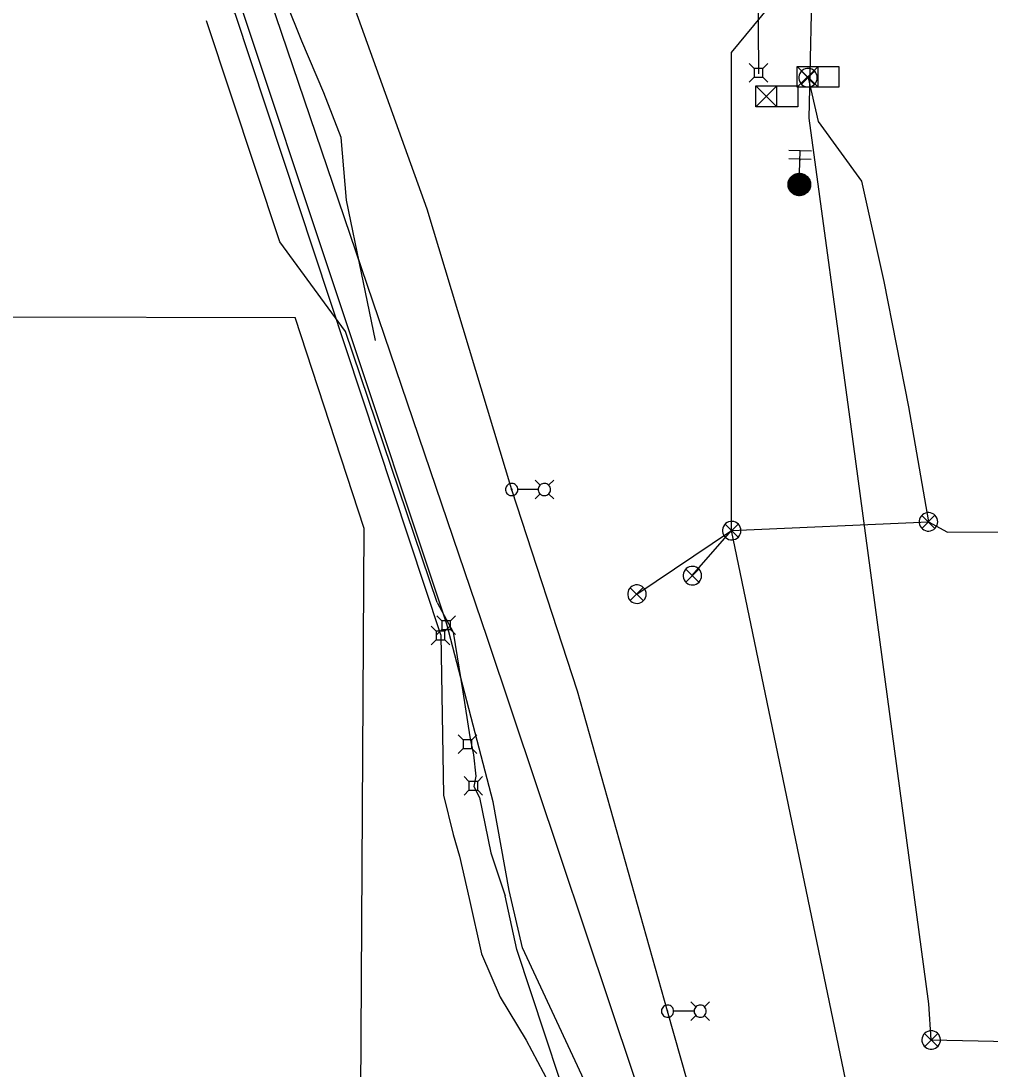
# Model space of a CAD drawing. Extents: x 596028 to 606371, y 330010 to 403088.
# Drawn here: x 602369.8 to 602714.2, y 365629.5 to 366002.1 of the extents above; entities that cross this region are included whole.
import ezdxf

# ---------------------------------------------------------------- set-up
doc = ezdxf.new("R2010")
doc.units = 0
for name, color, linetype in [('E_FTMS', 7, 'Continuous'), ('E_FTMS_Conduit', 7, 'Continuous'), ('E_LTG', 7, 'Continuous'), ('E_LTG_CID', 7, 'Continuous'), ('E_UTL_E', 7, 'Continuous'), ('E_UTL_E_UG', 7, 'Continuous'), ('E_UTL_FO_UG_QWEST', 7, 'Continuous'), ('E_UTL_G_UG', 7, 'Continuous'), ('E_UTL_T', 7, 'Continuous'), ('E_UTL_T_UG', 7, 'Continuous'), ('E_UTL_TV', 7, 'Continuous'), ('E_UTL_TV_UG', 7, 'Continuous')]:
    doc.layers.add(name, color=color, linetype=linetype)

msp = doc.modelspace()

# ---------------------------------------------------------------- linework, layer by layer
at = {"layer": 'E_FTMS'}
for p, q in [((602650.75, 365955.84), (602642.75, 365956.04)), ((602646.55, 365947.95), (602646.75, 365955.94)), ((602650.67, 365952.84), (602642.68, 365953.05)), ((602646.67, 365952.73), (602646.67, 365952.46)), ((602646.67, 365952.73), (602646.67, 365952.73)), ((602642.46, 365943.8), (602646.8, 365947.93)), ((602642.47, 365944.14), (602646.46, 365947.94)), ((602642.49, 365943.49), (602647.1, 365947.88)), ((602642.5, 365944.49), (602646.11, 365947.93)), ((602642.53, 365943.2), (602647.4, 365947.83)), ((602642.58, 365944.9), (602645.69, 365947.86)), ((602642.59, 365942.93), (602647.66, 365947.75)), ((602642.67, 365942.68), (602647.92, 365947.66)), ((602642.73, 365945.38), (602645.21, 365947.74)), ((602642.76, 365942.42), (602648.15, 365947.56)), ((602642.87, 365942.2), (602648.38, 365947.44)), ((602642.98, 365941.98), (602648.6, 365947.32)), ((602643.03, 365946), (602644.59, 365947.48)), ((602643.11, 365941.76), (602648.8, 365947.17)), ((602643.25, 365941.57), (602648.99, 365947.02)), ((602643.4, 365941.38), (602649.18, 365946.87)), ((602643.7, 365946.84), (602649.2, 365941.06)), ((602643.88, 365947), (602649.37, 365941.23)), ((602644.07, 365947.15), (602649.53, 365941.41)), ((602644.27, 365947.29), (602649.67, 365941.6)), ((602644.48, 365947.41), (602649.81, 365941.8)), ((602644.69, 365947.54), (602649.94, 365942.02)), ((602644.93, 365947.64), (602650.05, 365942.25)), ((602645.18, 365947.73), (602650.17, 365942.48)), ((602645.43, 365947.81), (602650.25, 365942.74)), ((602645.71, 365947.86), (602650.33, 365943.01)), ((602645.99, 365947.92), (602650.39, 365943.29)), ((602646.3, 365947.93), (602650.42, 365943.6)), ((602646.63, 365947.94), (602650.44, 365943.93)), ((602647, 365947.9), (602650.42, 365944.3)), ((602647.39, 365947.84), (602650.37, 365944.71)), ((602647.87, 365947.67), (602650.26, 365945.17)), ((602648.49, 365947.38), (602650, 365945.79)), ((602642.46, 365943.96), (602646.26, 365939.97)), ((602642.47, 365944.3), (602646.6, 365939.96)), ((602642.47, 365943.6), (602645.91, 365939.99)), ((602642.52, 365944.6), (602646.9, 365939.99)), ((602642.53, 365943.19), (602645.49, 365940.08)), ((602642.57, 365944.89), (602647.2, 365940.02)), ((602642.65, 365945.16), (602647.47, 365940.1)), ((602642.74, 365945.41), (602647.73, 365940.17)), ((602642.84, 365945.66), (602647.97, 365940.26)), ((602642.96, 365945.88), (602648.2, 365940.37)), ((602643.09, 365946.09), (602648.43, 365940.48)), ((602643.22, 365946.3), (602648.63, 365940.61)), ((602643.38, 365946.49), (602648.83, 365940.75)), ((602643.53, 365946.67), (602649.03, 365940.89)), ((602643.56, 365941.2), (602649.34, 365946.7)), ((602643.73, 365941.03), (602649.5, 365946.52)), ((602643.91, 365940.87), (602649.66, 365946.33)), ((602644.1, 365940.72), (602649.79, 365946.13)), ((602644.31, 365940.59), (602649.92, 365945.92)), ((602644.51, 365940.45), (602650.04, 365945.7)), ((602644.75, 365940.34), (602650.13, 365945.47)), ((602644.99, 365940.24), (602650.23, 365945.23)), ((602645.23, 365940.14), (602650.3, 365944.97)), ((602645.51, 365940.08), (602650.37, 365944.69)), ((602645.79, 365940.01), (602650.41, 365944.41)), ((602646.1, 365939.98), (602650.43, 365944.09)), ((602646.43, 365939.96), (602650.44, 365943.77)), ((602646.8, 365939.98), (602650.4, 365943.4)), ((602642.66, 365942.71), (602645.03, 365940.22)), ((602642.93, 365942.08), (602644.41, 365940.52)), ((602647.19, 365940.02), (602650.32, 365943)), ((602647.68, 365940.16), (602650.19, 365942.54)), ((602648.31, 365940.42), (602649.9, 365941.93))]:
    msp.add_line(p, q, dxfattribs=at)
for points in [[(602645.69, 365978.51), (602645.69, 365985.93)], [(602645.69, 365985.93), (602660.54, 365985.93)], [(602653.11, 365985.93), (602645.69, 365978.51)], [(602645.69, 365985.93), (602653.11, 365978.51)], [(602652.84, 365981.93), (602652.79, 365982.55), (602652.61, 365983.15), (602652.32, 365983.71), (602651.93, 365984.21), (602651.46, 365984.62), (602650.92, 365984.93), (602650.32, 365985.14), (602649.7, 365985.22), (602649.08, 365985.19), (602648.47, 365985.05), (602647.89, 365984.79), (602647.38, 365984.42), (602646.95, 365983.97), (602646.61, 365983.44), (602646.38, 365982.86), (602646.26, 365982.24), (602646.26, 365981.61), (602646.38, 365981), (602646.61, 365980.42), (602646.95, 365979.89), (602647.38, 365979.43), (602647.89, 365979.07), (602648.47, 365978.81), (602649.08, 365978.66), (602649.7, 365978.63), (602650.32, 365978.72), (602650.92, 365978.93), (602651.46, 365979.24), (602651.93, 365979.65), (602652.32, 365980.14), (602652.61, 365980.7), (602652.79, 365981.3), (602652.84, 365981.93)], [(602651.81, 365984.26), (602647.2, 365979.61)], [(602647.2, 365984.22), (602651.85, 365979.56)], [(602653.11, 365978.51), (602653.11, 365985.93)], [(602660.54, 365985.93), (602660.54, 365978.51)], [(602653.11, 365982.22), (602653.11, 365982.22)], [(602631.04, 365971.58), (602631.04, 365979.01)], [(602631.04, 365979.01), (602645.89, 365979.01)], [(602638.47, 365979.01), (602631.04, 365971.58)], [(602631.04, 365979.01), (602638.47, 365971.58)], [(602638.47, 365971.58), (602638.47, 365979.01)], [(602660.54, 365978.51), (602645.69, 365978.51)], [(602645.89, 365979.01), (602645.89, 365971.58)], [(602638.47, 365975.29), (602638.47, 365975.29)], [(602645.89, 365971.58), (602631.04, 365971.58)], [(602625.7, 365820.89), (602625.64, 365821.51), (602625.47, 365822.11), (602625.18, 365822.67), (602624.79, 365823.16), (602624.32, 365823.57), (602623.77, 365823.89), (602623.18, 365824.09), (602622.56, 365824.18), (602621.93, 365824.15), (602621.32, 365824), (602620.75, 365823.74), (602620.24, 365823.38), (602619.81, 365822.93), (602619.47, 365822.4), (602619.24, 365821.82), (602619.12, 365821.2), (602619.12, 365820.57), (602619.24, 365819.96), (602619.47, 365819.37), (602619.81, 365818.85), (602620.24, 365818.39), (602620.75, 365818.03), (602621.32, 365817.77), (602621.93, 365817.62), (602622.56, 365817.59), (602623.18, 365817.68), (602623.77, 365817.88), (602624.32, 365818.2), (602624.79, 365818.61), (602625.18, 365819.1), (602625.47, 365819.66), (602625.64, 365820.26), (602625.7, 365820.89)], [(602695.63, 365824.02), (602695.57, 365824.64), (602695.4, 365825.25), (602695.11, 365825.8), (602694.72, 365826.3), (602694.25, 365826.71), (602693.71, 365827.02), (602693.11, 365827.23), (602692.49, 365827.31), (602691.86, 365827.28), (602691.26, 365827.14), (602690.68, 365826.88), (602690.17, 365826.51), (602689.74, 365826.06), (602689.4, 365825.53), (602689.17, 365824.95), (602689.05, 365824.33), (602689.05, 365823.7), (602689.17, 365823.09), (602689.4, 365822.51), (602689.74, 365821.98), (602690.17, 365821.52), (602690.68, 365821.16), (602691.26, 365820.9), (602691.86, 365820.75), (602692.49, 365820.72), (602693.11, 365820.81), (602693.71, 365821.02), (602694.25, 365821.33), (602694.72, 365821.74), (602695.11, 365822.23), (602695.4, 365822.79), (602695.57, 365823.39), (602695.63, 365824.02)], [(602694.6, 365826.35), (602689.99, 365821.7)], [(602689.99, 365826.31), (602694.64, 365821.65)], [(602624.67, 365823.22), (602620.06, 365818.56)], [(602620.06, 365823.17), (602624.71, 365818.52)], [(602611.72, 365804.88), (602611.66, 365805.5), (602611.49, 365806.11), (602611.2, 365806.66), (602610.81, 365807.16), (602610.34, 365807.57), (602609.79, 365807.88), (602609.2, 365808.09), (602608.58, 365808.18), (602607.95, 365808.15), (602607.34, 365808), (602606.77, 365807.74), (602606.26, 365807.37), (602605.83, 365806.92), (602605.49, 365806.39), (602605.26, 365805.81), (602605.14, 365805.19), (602605.14, 365804.57), (602605.26, 365803.95), (602605.49, 365803.37), (602605.83, 365802.84), (602606.26, 365802.39), (602606.77, 365802.02), (602607.34, 365801.76), (602607.95, 365801.61), (602608.58, 365801.58), (602609.2, 365801.67), (602609.79, 365801.88), (602610.34, 365802.19), (602610.81, 365802.6), (602611.2, 365803.1), (602611.49, 365803.65), (602611.66, 365804.25), (602611.72, 365804.88)], [(602610.69, 365807.21), (602606.08, 365802.56)], [(602606.08, 365807.17), (602610.73, 365802.51)], [(602592.02, 365798.31), (602591.96, 365798.93), (602591.79, 365799.54), (602591.5, 365800.09), (602591.11, 365800.59), (602590.64, 365801), (602590.09, 365801.31), (602589.5, 365801.52), (602588.88, 365801.61), (602588.25, 365801.58), (602587.64, 365801.43), (602587.07, 365801.17), (602586.56, 365800.8), (602586.13, 365800.35), (602585.79, 365799.82), (602585.56, 365799.24), (602585.44, 365798.62), (602585.44, 365798), (602585.56, 365797.38), (602585.79, 365796.8), (602586.13, 365796.27), (602586.56, 365795.82), (602587.07, 365795.45), (602587.64, 365795.19), (602588.25, 365795.04), (602588.88, 365795.01), (602589.5, 365795.1), (602590.09, 365795.31), (602590.64, 365795.62), (602591.11, 365796.03), (602591.5, 365796.53), (602591.79, 365797.08), (602591.96, 365797.69), (602592.02, 365798.31)], [(602590.99, 365800.64), (602586.38, 365795.99)], [(602586.38, 365800.6), (602591.03, 365795.94)], [(602693.3, 365643.09), (602692.68, 365643.03), (602692.08, 365642.85), (602691.52, 365642.56), (602691.03, 365642.18), (602690.62, 365641.7), (602690.3, 365641.16), (602690.1, 365640.57), (602690.01, 365639.95), (602690.04, 365639.32), (602690.19, 365638.71), (602690.45, 365638.14), (602690.81, 365637.63), (602691.26, 365637.19), (602691.79, 365636.86), (602692.37, 365636.62), (602692.99, 365636.5), (602693.62, 365636.5), (602694.23, 365636.62), (602694.82, 365636.86), (602695.34, 365637.19), (602695.8, 365637.63), (602696.16, 365638.14), (602696.42, 365638.71), (602696.57, 365639.32), (602696.6, 365639.95), (602696.51, 365640.57), (602696.31, 365641.16), (602695.99, 365641.7), (602695.58, 365642.18), (602695.09, 365642.56), (602694.53, 365642.85), (602693.93, 365643.03), (602693.3, 365643.09)], [(602690.97, 365642.05), (602695.63, 365637.44)], [(602691.02, 365637.44), (602695.67, 365642.09)]]:
    msp.add_lwpolyline(points, dxfattribs=at)
msp.add_circle((602646.45, 365943.95), 4, dxfattribs=at)
at = {"layer": 'E_FTMS_Conduit'}
for p in [(602588.72, 365798.31), (602608.42, 365804.88)]:
    msp.add_line(p, (602622.4, 365820.89), dxfattribs=at)
for points in [[(602699.16, 365820.35), (602836.92, 365820.83), (602847.01, 365833.53), (602856.6, 365854.47), (602857.71, 365855.81), (602865.1, 365875.89), (602876.63, 365909.14), (602890.09, 365947.43), (602900.2, 365979.8), (602910.08, 366011.82), (602920.51, 366043.52), (602930.47, 366067.03), (602927.37, 366085.86), (602927.68, 366087.04)], [(602622.4, 365820.89), (602622.4, 365990.9), (602651.3, 366025.95)], [(602693.3, 365639.79), (602692.5, 365652.6), (602664.74, 365858.79), (602649.99, 365967.57), (602651.3, 366025.95)], [(602649.54, 365981.93), (602653.2, 365966.37), (602668.59, 365945.1), (602676.44, 365909.45), (602685.27, 365864.88), (602692.33, 365824.02), (602699.16, 365820.35)], [(602622.4, 365820.89), (602692.33, 365824.02)], [(602697.05, 365460.98), (602622.4, 365820.89)], [(602693.3, 365639.79), (602770.97, 365638.15), (602839.11, 365643.57), (602859.21, 365643.93), (602860.86, 365644.25)]]:
    msp.add_lwpolyline(points, dxfattribs=at)
at = {"layer": 'E_LTG'}
for points in [[(602554.31, 365837.01), (602552.53, 365838.79)], [(602557.36, 365837.01), (602559.14, 365838.79)], [(602546.41, 365835.49), (602546.37, 365835.9), (602546.25, 365836.3), (602546.06, 365836.67), (602545.81, 365836.99), (602545.49, 365837.26), (602545.13, 365837.47), (602544.74, 365837.6), (602544.33, 365837.66), (602543.92, 365837.64), (602543.52, 365837.54), (602543.14, 365837.37), (602542.81, 365837.13), (602542.52, 365836.83), (602542.3, 365836.49), (602542.14, 365836.1), (602542.06, 365835.7), (602542.06, 365835.28), (602542.14, 365834.88), (602542.3, 365834.49), (602542.52, 365834.14), (602542.81, 365833.84), (602543.14, 365833.6), (602543.52, 365833.43), (602543.92, 365833.34), (602544.33, 365833.32), (602544.74, 365833.37), (602545.13, 365833.51), (602545.49, 365833.72), (602545.81, 365833.99), (602546.06, 365834.31), (602546.25, 365834.68), (602546.37, 365835.08), (602546.41, 365835.49)], [(602544.4, 365835.49), (602544.39, 365835.52), (602544.38, 365835.55), (602544.37, 365835.58), (602544.35, 365835.6), (602544.33, 365835.62), (602544.3, 365835.64), (602544.27, 365835.65), (602544.24, 365835.66), (602544.21, 365835.65), (602544.18, 365835.65), (602544.15, 365835.63), (602544.12, 365835.61), (602544.1, 365835.59), (602544.08, 365835.57), (602544.07, 365835.54), (602544.06, 365835.5), (602544.06, 365835.47), (602544.07, 365835.44), (602544.08, 365835.41), (602544.1, 365835.39), (602544.12, 365835.36), (602544.15, 365835.34), (602544.18, 365835.33), (602544.21, 365835.32), (602544.24, 365835.32), (602544.27, 365835.33), (602544.3, 365835.34), (602544.33, 365835.35), (602544.35, 365835.37), (602544.37, 365835.4), (602544.38, 365835.43), (602544.39, 365835.46), (602544.4, 365835.49)], [(602553.62, 365835.49), (602546.44, 365835.49)], [(602558.01, 365835.49), (602557.97, 365835.9), (602557.85, 365836.3), (602557.66, 365836.67), (602557.41, 365836.99), (602557.1, 365837.26), (602556.74, 365837.47), (602556.35, 365837.6), (602555.94, 365837.66), (602555.52, 365837.64), (602555.12, 365837.54), (602554.75, 365837.37), (602554.41, 365837.13), (602554.12, 365836.83), (602553.9, 365836.49), (602553.75, 365836.1), (602553.67, 365835.7), (602553.67, 365835.28), (602553.75, 365834.88), (602553.9, 365834.49), (602554.12, 365834.14), (602554.41, 365833.84), (602554.75, 365833.6), (602555.12, 365833.43), (602555.52, 365833.34), (602555.94, 365833.32), (602556.35, 365833.37), (602556.74, 365833.51), (602557.1, 365833.72), (602557.41, 365833.99), (602557.66, 365834.31), (602557.85, 365834.68), (602557.97, 365835.08), (602558.01, 365835.49)], [(602554.31, 365833.97), (602552.53, 365832.19)], [(602557.36, 365833.97), (602559.14, 365832.19)], [(602609.69, 365651.56), (602607.91, 365653.33)], [(602612.74, 365651.56), (602614.51, 365653.33)], [(602601.78, 365650.03), (602601.74, 365650.44), (602601.63, 365650.84), (602601.44, 365651.21), (602601.18, 365651.53), (602600.87, 365651.8), (602600.51, 365652.01), (602600.12, 365652.15), (602599.71, 365652.2), (602599.3, 365652.18), (602598.9, 365652.09), (602598.52, 365651.92), (602598.18, 365651.68), (602597.9, 365651.38), (602597.67, 365651.03), (602597.52, 365650.64), (602597.44, 365650.24), (602597.44, 365649.82), (602597.52, 365649.42), (602597.67, 365649.03), (602597.9, 365648.69), (602598.18, 365648.39), (602598.52, 365648.15), (602598.9, 365647.98), (602599.3, 365647.88), (602599.71, 365647.86), (602600.12, 365647.92), (602600.51, 365648.05), (602600.87, 365648.26), (602601.18, 365648.53), (602601.44, 365648.85), (602601.63, 365649.22), (602601.74, 365649.62), (602601.78, 365650.03)], [(602599.77, 365650.03), (602599.77, 365650.06), (602599.76, 365650.09), (602599.75, 365650.12), (602599.73, 365650.15), (602599.7, 365650.17), (602599.68, 365650.18), (602599.65, 365650.19), (602599.62, 365650.2), (602599.58, 365650.2), (602599.55, 365650.19), (602599.52, 365650.18), (602599.5, 365650.16), (602599.48, 365650.13), (602599.46, 365650.11), (602599.45, 365650.08), (602599.44, 365650.05), (602599.44, 365650.02), (602599.45, 365649.98), (602599.46, 365649.95), (602599.48, 365649.93), (602599.5, 365649.91), (602599.52, 365649.89), (602599.55, 365649.87), (602599.58, 365649.87), (602599.62, 365649.86), (602599.65, 365649.87), (602599.68, 365649.88), (602599.7, 365649.9), (602599.73, 365649.92), (602599.75, 365649.94), (602599.76, 365649.97), (602599.77, 365650), (602599.77, 365650.03)], [(602609, 365650.03), (602601.82, 365650.03)], [(602613.39, 365650.03), (602613.35, 365650.44), (602613.23, 365650.84), (602613.04, 365651.21), (602612.79, 365651.53), (602612.47, 365651.8), (602612.12, 365652.01), (602611.72, 365652.15), (602611.31, 365652.2), (602610.9, 365652.18), (602610.5, 365652.09), (602610.12, 365651.92), (602609.79, 365651.68), (602609.5, 365651.38), (602609.28, 365651.03), (602609.12, 365650.64), (602609.05, 365650.24), (602609.05, 365649.82), (602609.12, 365649.42), (602609.28, 365649.03), (602609.5, 365648.69), (602609.79, 365648.39), (602610.12, 365648.15), (602610.5, 365647.98), (602610.9, 365647.88), (602611.31, 365647.86), (602611.72, 365647.92), (602612.12, 365648.05), (602612.47, 365648.26), (602612.79, 365648.53), (602613.04, 365648.85), (602613.23, 365649.22), (602613.35, 365649.62), (602613.39, 365650.03)], [(602609.69, 365648.51), (602607.91, 365646.73)], [(602612.74, 365648.51), (602614.51, 365646.73)]]:
    msp.add_lwpolyline(points, dxfattribs=at)
at = {"layer": 'E_LTG_CID'}
msp.add_lwpolyline([(602673.38, 365225.92), (602659.59, 365328.1), (602641.83, 365444.89), (602642.86, 365449.8), (602633.8, 365511.09), (602613.81, 365599.84), (602599.61, 365650.03), (602567.55, 365763.84), (602544.25, 365835.41), (602514.2, 365935.19), (602485, 366016.2), (602473.95, 366046.52), (602465.61, 366057.23)], dxfattribs=at)
at = {"layer": 'E_UTL_E'}
for points in [[(602526.96, 365746.52), (602525.21, 365748.27)], [(602530.06, 365746.52), (602526.96, 365746.52)], [(602526.96, 365746.52), (602526.96, 365743.42)], [(602530.06, 365746.52), (602531.81, 365748.27)], [(602530.06, 365743.42), (602530.06, 365746.52)], [(602526.96, 365743.42), (602525.21, 365741.67)], [(602526.96, 365743.42), (602530.06, 365743.42)], [(602530.06, 365743.42), (602531.81, 365741.67)], [(602529.03, 365731.73), (602527.28, 365733.48)], [(602532.13, 365731.73), (602529.03, 365731.73)], [(602529.03, 365731.73), (602529.03, 365728.63)], [(602532.13, 365731.73), (602533.88, 365733.48)], [(602532.13, 365728.63), (602532.13, 365731.73)], [(602529.03, 365728.63), (602527.28, 365726.88)], [(602529.03, 365728.63), (602532.13, 365728.63)], [(602532.13, 365728.63), (602533.88, 365726.88)]]:
    msp.add_lwpolyline(points, dxfattribs=at)
at = {"layer": 'E_UTL_E_UG'}
for points in [[(602517.73, 365795.3), (602485.17, 365891.63), (602461.78, 365923.61), (602435.8, 366002.1)], [(602517.73, 365795.3), (602523.36, 365784.84), (602526.87, 365763.52), (602529.4, 365747.62), (602530.69, 365741.15), (602531.49, 365733.61), (602530.81, 365729.97), (602532.76, 365726.01), (602536.84, 365706.36), (602541.85, 365691.01)], [(602568.47, 365583.5), (602571.3, 365595.68), (602546.06, 365671.92), (602541.85, 365691.01)]]:
    msp.add_lwpolyline(points, dxfattribs=at)
at = {"layer": 'E_UTL_FO_UG_QWEST'}
msp.add_lwpolyline([(602600.52, 365590.88), (602596.44, 365600.93), (602535.62, 365782.53), (602460.43, 366003.87), (602455.49, 366018.28), (602448.95, 366041.99), (602449.13, 366063.08), (602445, 366133.93), (602447.69, 366194.1), (602457.31, 366248.79), (602488.78, 366357.55), (602523.81, 366477.73), (602569.76, 366617.88)], dxfattribs=at)
at = {"layer": 'E_UTL_G_UG'}
for p, q in [((602171.35, 365897.42), (602467.23, 365896.61)), ((602491.73, 365821.64), (602467.23, 365896.61)), ((602489.85, 365503.35), (602491.73, 365821.64))]:
    msp.add_line(p, q, dxfattribs=at)
at = {"layer": 'E_UTL_T'}
for points in [[(602630.4, 365985.17), (602628.64, 365986.92)], [(602633.49, 365985.17), (602630.4, 365985.17)], [(602630.4, 365985.17), (602630.4, 365982.07)], [(602633.49, 365985.17), (602635.24, 365986.92)], [(602633.49, 365982.07), (602633.49, 365985.17)], [(602630.4, 365982.07), (602628.64, 365980.32)], [(602630.4, 365982.07), (602633.49, 365982.07)], [(602633.49, 365982.07), (602635.24, 365980.32)], [(602519.36, 365788.85), (602517.61, 365790.61)], [(602522.46, 365788.85), (602524.21, 365790.61)], [(602522.46, 365788.85), (602519.36, 365788.85)], [(602519.36, 365788.85), (602519.36, 365785.76)], [(602522.46, 365785.76), (602522.46, 365788.85)], [(602519.36, 365785.76), (602517.61, 365784.01)], [(602519.36, 365785.76), (602522.46, 365785.76)], [(602522.46, 365785.76), (602524.21, 365784.01)]]:
    msp.add_lwpolyline(points, dxfattribs=at)
at = {"layer": 'E_UTL_T_UG'}
for points in [[(602537.61, 365724.47), (602521.13, 365787.68), (602445.06, 366016.21), (602401.26, 366049.49)], [(602495.76, 365888.47), (602490.88, 365912.58), (602485.5, 365938.34), (602483.56, 365960.61), (602477.5, 365976.55), (602469.6, 365994.91), (602458.31, 366023.32), (602448.14, 366035.01), (602448.88, 366034.09)], [(602632.05, 365983.33), (602631.88, 366017.23), (602625.05, 366028.62)], [(602548.05, 365672.58), (602543.28, 365692.91), (602537.61, 365724.47)], [(602652.01, 365057.84), (602603.4, 365507.52), (602587.91, 365587.04), (602548.05, 365672.58)]]:
    msp.add_lwpolyline(points, dxfattribs=at)
at = {"layer": 'E_UTL_TV'}
for points in [[(602517.34, 365785.12), (602515.58, 365786.87)], [(602520.43, 365785.12), (602522.18, 365786.87)], [(602520.43, 365785.12), (602517.34, 365785.12)], [(602517.34, 365785.12), (602517.34, 365782.02)], [(602520.43, 365782.02), (602520.43, 365785.12)], [(602517.34, 365782.02), (602515.58, 365780.27)], [(602517.34, 365782.02), (602520.43, 365782.02)], [(602520.43, 365782.02), (602522.18, 365780.27)]]:
    msp.add_lwpolyline(points, dxfattribs=at)
at = {"layer": 'E_UTL_TV_UG'}
for points in [[(602519, 365783.87), (602445.88, 366004.73), (602391.19, 366046.3)], [(602519, 365783.87), (602520.02, 365726.81), (602523.4, 365712.9), (602525.64, 365705.11), (602529.07, 365690.12), (602533.49, 365670.4), (602540.18, 365655.06), (602549.32, 365639.74), (602559.42, 365620.81), (602578.49, 365581.75)]]:
    msp.add_lwpolyline(points, dxfattribs=at)

doc.saveas('drawing.dxf')
